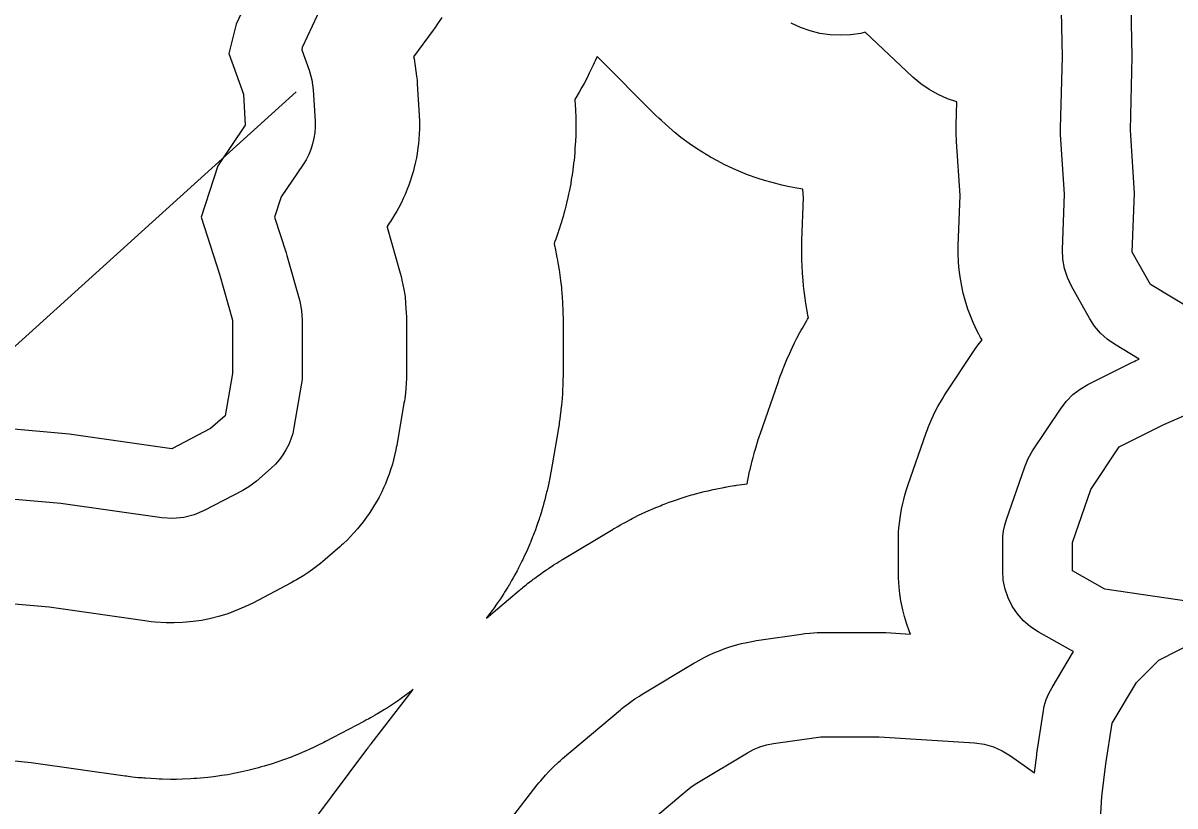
# Model space of a CAD drawing. Extents: x 1950930 to 2061844, y 904556 to 1017002.
# Drawn here: x 1991255 to 1992492, y 1005485 to 1006326 of the extents above; entities that cross this region are included whole.
import ezdxf

# ---------------------------------------------------------------- set-up
doc = ezdxf.new("R2010")
doc.units = 0
for name, color, linetype in [('Exist Hydrographic Buffer Line', 7, 'Continuous'), ('Exist Hydrographic Lake Shore', 7, 'Continuous'), ('Exist Road Secondary Structure Standard Bridge Number Label', 7, 'Continuous')]:
    doc.layers.add(name, color=color, linetype=linetype)

msp = doc.modelspace()

# ---------------------------------------------------------------- linework, layer by layer
at = {"layer": 'Exist Hydrographic Buffer Line'}
for points in [[(1991575.8, 1006345), (1991554.5, 1006299.2), (1991553.9, 1006296.9), (1991561.8, 1006275), (1991564.8, 1006264.6), (1991566.2, 1006253.8), (1991568.2, 1006220.2), (1991568.3, 1006214.1), (1991567.9, 1006207.9), (1991567, 1006201.9), (1991565.6, 1006195.9), (1991563.7, 1006190), (1991561.4, 1006184.3), (1991558.5, 1006178.8), (1991555.3, 1006173.6), (1991531.8, 1006139.2), (1991524.8, 1006117.2), (1991537.1, 1006079), (1991537.5, 1006077.6), (1991537.9, 1006076.2), (1991551.7, 1006026.9), (1991553.8, 1006016.9), (1991554.5, 1006006.7), (1991554.5, 1005949.5), (1991554.2, 1005943), (1991553.4, 1005936.7), (1991545.5, 1005891.3), (1991544.2, 1005885.1), (1991542.3, 1005879), (1991539.9, 1005873.1), (1991537, 1005867.4), (1991533.7, 1005862), (1991529.9, 1005856.9), (1991525.6, 1005852.1), (1991521, 1005847.7), (1991505.3, 1005833.9), (1991498.3, 1005828.4), (1991490.7, 1005823.9), (1991449.3, 1005802.2), (1991438.5, 1005797.6), (1991427.2, 1005794.7), (1991415.5, 1005793.6), (1991403.8, 1005794.4), (1991295.4, 1005809.9), (1991233.7, 1005815.3)], [(1991906.1, 1005450.3), (1991968.2, 1005502.6), (1991973, 1005506.3), (1991978, 1005509.6), (1992032.4, 1005542.3), (1992039, 1005545.8), (1992045.9, 1005548.7), (1992053.1, 1005550.8), (1992060.4, 1005552.3), (1992106.2, 1005558.8), (1992111.5, 1005559.4), (1992116.8, 1005559.5), (1992169.1, 1005559.5), (1992171.5, 1005559.5), (1992173.9, 1005559.4), (1992276.3, 1005552.9), (1992286.6, 1005551.5), (1992296.7, 1005548.7), (1992306.2, 1005544.5), (1992315.1, 1005539), (1992340.7, 1005520.7), (1992343.1, 1005539.6), (1992343.2, 1005540.5), (1992343.3, 1005541.5), (1992349.9, 1005585.1), (1992351.3, 1005592.3), (1992353.4, 1005599.3), (1992356.3, 1005606), (1992359.7, 1005612.5), (1992382.8, 1005650.9), (1992379.6, 1005652.5), (1992344.8, 1005672.1), (1992336.5, 1005677.6), (1992329, 1005684), (1992322.4, 1005691.4), (1992316.8, 1005699.6), (1992312.4, 1005708.5), (1992309.2, 1005717.9), (1992307.2, 1005727.6), (1992306.6, 1005737.5), (1992306.6, 1005768), (1992306.8, 1005774.3), (1992307.6, 1005780.5), (1992308.9, 1005786.6), (1992310.7, 1005792.5), (1992330.3, 1005849.2), (1992334, 1005858), (1992338.7, 1005866.3), (1992369.3, 1005912.1), (1992375.2, 1005919.8), (1992382, 1005926.7), (1992389.7, 1005932.7), (1992398.1, 1005937.6), (1992446, 1005961.6), (1992447.8, 1005962.4), (1992449.5, 1005963.2), (1992453.1, 1005964.8), (1992426.6, 1005980.8), (1992418.7, 1005986.3), (1992411.6, 1005992.8), (1992405.3, 1006000.1), (1992400.1, 1006008.2), (1992380.5, 1006043.1), (1992376.1, 1006052.3), (1992373, 1006062.1), (1992371.2, 1006072.2), (1992370.9, 1006082.4), (1992372.9, 1006142), (1992368.8, 1006205.8), (1992368.7, 1006209.3), (1992368.7, 1006212.8), (1992370.8, 1006289.3), (1992369.3, 1006354.6)], [(1991704.2, 1006331.7), (1991699, 1006323.7), (1991697.1, 1006320.7), (1991695, 1006317.8), (1991673.9, 1006289.3), (1991674.5, 1006287.2), (1991675.8, 1006279.2), (1991677.2, 1006268.4), (1991677.7, 1006264.4), (1991678, 1006260.4), (1991680, 1006226.8), (1991680.1, 1006224.5), (1991680.2, 1006222.2), (1991680.3, 1006216.1), (1991680.3, 1006211.5), (1991680.1, 1006206.9), (1991679.7, 1006200.7), (1991679.3, 1006196.2), (1991678.7, 1006191.6), (1991677.8, 1006185.5), (1991677, 1006181), (1991676.1, 1006176.5), (1991674.7, 1006170.5), (1991673.5, 1006166), (1991672.2, 1006161.6), (1991670.3, 1006155.8), (1991668.9, 1006151.4), (1991667.2, 1006147.1), (1991664.8, 1006141.4), (1991663, 1006137.2), (1991661, 1006133.1), (1991658.1, 1006127.6), (1991656, 1006123.6), (1991653.6, 1006119.6), (1991650.4, 1006114.4), (1991649.1, 1006112.5), (1991647.8, 1006110.6), (1991645.6, 1006107.2), (1991645.6, 1006106.9), (1991645.8, 1006106.4), (1991659.6, 1006057.1), (1991660.6, 1006053.4), (1991661.4, 1006049.7), (1991663.5, 1006039.7), (1991664.8, 1006032.1), (1991665.5, 1006024.5), (1991666.2, 1006014.3), (1991666.4, 1006010.5), (1991666.5, 1006006.7), (1991666.5, 1005949.5), (1991666.5, 1005947.1), (1991666.4, 1005944.7), (1991666.1, 1005938.2), (1991665.8, 1005933.4), (1991665.3, 1005928.6), (1991664.5, 1005922.2), (1991664.1, 1005919.9), (1991663.7, 1005917.5), (1991655.9, 1005872.1), (1991655.4, 1005869.8), (1991654.9, 1005867.4), (1991653.6, 1005861.2), (1991652.5, 1005856.6), (1991651.2, 1005852), (1991649.3, 1005845.9), (1991647.8, 1005841.4), (1991646.1, 1005837), (1991643.7, 1005831.1), (1991641.8, 1005826.7), (1991639.8, 1005822.4), (1991636.9, 1005816.7), (1991634.7, 1005812.5), (1991632.2, 1005808.4), (1991628.9, 1005803), (1991626.3, 1005799), (1991623.5, 1005795.1), (1991619.7, 1005790), (1991616.8, 1005786.3), (1991613.7, 1005782.6), (1991609.5, 1005777.9), (1991606.3, 1005774.4), (1991602.9, 1005771), (1991598.3, 1005766.6), (1991596.6, 1005765), (1991594.8, 1005763.4), (1991579, 1005749.6), (1991576.5, 1005747.5), (1991573.9, 1005745.4), (1991566.9, 1005740), (1991561.6, 1005736.1), (1991556, 1005732.5), (1991548.4, 1005727.9), (1991545.6, 1005726.3), (1991542.7, 1005724.7), (1991501.3, 1005703), (1991497.3, 1005701), (1991493.4, 1005699.2), (1991482.6, 1005694.6), (1991474.4, 1005691.5), (1991466.1, 1005689), (1991454.7, 1005686.1), (1991446.2, 1005684.3), (1991437.5, 1005683.2), (1991425.8, 1005682.1), (1991417.1, 1005681.6), (1991408.4, 1005681.8), (1991396.7, 1005682.6), (1991392.3, 1005682.9), (1991388, 1005683.5), (1991282.6, 1005698.6), (1991228.8, 1005703.3)], [(1991761.1, 1005448.8), (1991806.8, 1005507.7), (1991808.6, 1005510), (1991810.5, 1005512.3), (1991815.7, 1005518.2), (1991819.6, 1005522.6), (1991823.8, 1005526.7), (1991829.6, 1005532.1), (1991831.7, 1005534), (1991834, 1005536), (1991896.1, 1005588.3), (1991897.8, 1005589.7), (1991899.5, 1005591.1), (1991904.3, 1005594.8), (1991907.8, 1005597.4), (1991911.5, 1005600), (1991916.5, 1005603.2), (1991918.4, 1005604.5), (1991920.3, 1005605.6), (1991974.8, 1005638.3), (1991977.2, 1005639.7), (1991979.6, 1005641.1), (1991986.2, 1005644.6), (1991991.2, 1005647.1), (1991996.3, 1005649.4), (1992003.2, 1005652.2), (1992008.4, 1005654.2), (1992013.7, 1005656), (1992020.9, 1005658.1), (1992026.3, 1005659.6), (1992031.7, 1005660.8), (1992039.1, 1005662.2), (1992041.8, 1005662.7), (1992044.6, 1005663.1), (1992090.3, 1005669.7), (1992092.3, 1005669.9), (1992094.3, 1005670.2), (1992099.6, 1005670.7), (1992103.5, 1005671.1), (1992107.5, 1005671.3), (1992112.8, 1005671.5), (1992114.8, 1005671.5), (1992116.8, 1005671.5), (1992169.1, 1005671.5), (1992170, 1005671.5), (1992170.9, 1005671.5), (1992173.3, 1005671.5), (1992175.1, 1005671.5), (1992176.8, 1005671.4), (1992179.2, 1005671.3), (1992180.1, 1005671.2), (1992181, 1005671.2), (1992207.5, 1005669.5), (1992206.4, 1005672.1), (1992203.2, 1005681.5), (1992201.1, 1005688.6), (1992199.4, 1005695.8), (1992197.4, 1005705.5), (1992196.2, 1005712.8), (1992195.4, 1005720.2), (1992194.8, 1005730.1), (1992194.6, 1005733.8), (1992194.6, 1005737.5), (1992194.6, 1005768), (1992194.6, 1005770.4), (1992194.6, 1005772.7), (1992194.9, 1005778.9), (1992195.2, 1005783.6), (1992195.7, 1005788.2), (1992196.5, 1005794.4), (1992197.1, 1005799), (1992198, 1005803.6), (1992199.3, 1005809.7), (1992200.4, 1005814.2), (1992201.6, 1005818.7), (1992203.4, 1005824.7), (1992204.1, 1005826.9), (1992204.8, 1005829.2), (1992224.4, 1005885.8), (1992225.7, 1005889.2), (1992227, 1005892.5), (1992230.7, 1005901.3), (1992233.6, 1005907.8), (1992237, 1005914.1), (1992241.8, 1005922.3), (1992243.6, 1005925.4), (1992245.5, 1005928.4), (1992276, 1005974.2), (1992278.1, 1005977.2), (1992280.3, 1005980.1), (1992284.4, 1005985.5), (1992282.8, 1005988.2), (1992281, 1005991.6), (1992279.3, 1005995), (1992274.9, 1006004.2), (1992271.9, 1006011.3), (1992269.3, 1006018.5), (1992266.2, 1006028.2), (1992264.1, 1006035.6), (1992262.6, 1006043.1), (1992260.8, 1006053.2), (1992259.8, 1006060.8), (1992259.3, 1006068.4), (1992258.9, 1006078.6), (1992258.9, 1006082.5), (1992258.9, 1006086.3), (1992260.8, 1006140.3), (1992257, 1006198.6), (1992257, 1006199.9), (1992256.9, 1006201.2), (1992256.8, 1006204.7), (1992256.7, 1006207.2), (1992256.7, 1006209.8), (1992256.7, 1006213.3), (1992256.7, 1006214.6), (1992256.7, 1006215.9), (1992257.4, 1006241.1), (1992247.3, 1006244.4), (1992237.2, 1006248.8), (1992227.6, 1006254.1), (1992218.6, 1006260.4), (1992210.2, 1006267.5), (1992158.8, 1006315.7), (1992154.1, 1006314.5), (1992143.2, 1006312.9), (1992132.3, 1006312.4), (1992121.3, 1006312.9), (1992110.4, 1006314.5), (1992099.8, 1006317.2), (1992089.4, 1006320.9), (1992079.5, 1006325.6)], [(1991567, 1005469.4), (1991623.7, 1005545.7), (1991623.7, 1005545.8), (1991623.8, 1005545.9), (1991624, 1005546.1), (1991624.1, 1005546.3), (1991624.3, 1005546.5), (1991624.4, 1005546.7), (1991624.5, 1005546.8), (1991624.6, 1005546.9), (1991625.1, 1005547.6), (1991625.2, 1005547.8), (1991625.4, 1005548), (1991625.7, 1005548.5), (1991626, 1005548.8), (1991626.3, 1005549.2), (1991626.7, 1005549.7), (1991626.8, 1005549.9), (1991627, 1005550.1), (1991627.5, 1005550.7), (1991627.5, 1005550.8), (1991627.6, 1005550.9), (1991627.8, 1005551.1), (1991627.9, 1005551.3), (1991628.1, 1005551.5), (1991628.3, 1005551.8), (1991628.3, 1005551.9), (1991628.4, 1005551.9), (1991673.6, 1005610.1), (1991669.9, 1005607.3), (1991668, 1005605.8), (1991666, 1005604.3), (1991660.6, 1005600.4), (1991656.6, 1005597.5), (1991652.4, 1005594.8), (1991646.9, 1005591.2), (1991644.8, 1005589.9), (1991642.7, 1005588.6), (1991635.1, 1005584), (1991634, 1005583.4), (1991632.9, 1005582.7), (1991630.1, 1005581.1), (1991627.9, 1005579.8), (1991625.8, 1005578.6), (1991622.8, 1005577.1), (1991621.8, 1005576.5), (1991620.7, 1005575.9), (1991579.3, 1005554.2), (1991577.8, 1005553.4), (1991576.3, 1005552.7), (1991572.4, 1005550.7), (1991569.5, 1005549.3), (1991566.5, 1005547.9), (1991562.5, 1005546.1), (1991561, 1005545.4), (1991559.5, 1005544.8), (1991548.8, 1005540.2), (1991545.7, 1005538.9), (1991542.7, 1005537.7), (1991534.5, 1005534.6), (1991528.3, 1005532.4), (1991522.1, 1005530.4), (1991513.7, 1005527.9), (1991510.5, 1005527), (1991507.4, 1005526.2), (1991496, 1005523.3), (1991492.8, 1005522.5), (1991489.6, 1005521.8), (1991481.1, 1005520), (1991474.6, 1005518.7), (1991468.2, 1005517.8), (1991459.5, 1005516.6), (1991456.2, 1005516.2), (1991453, 1005515.9), (1991441.3, 1005514.8), (1991438, 1005514.5), (1991434.8, 1005514.3), (1991426, 1005513.9), (1991419.5, 1005513.6), (1991412.9, 1005513.7), (1991404.2, 1005513.9), (1991400.9, 1005514), (1991397.6, 1005514.2), (1991386, 1005514.9), (1991384.3, 1005515), (1991382.7, 1005515.2), (1991378.3, 1005515.5), (1991375.1, 1005515.8), (1991371.8, 1005516.2), (1991367.5, 1005516.7), (1991365.8, 1005517), (1991364.2, 1005517.2), (1991263.3, 1005531.6), (1991238.5, 1005533.8)]]:
    msp.add_lwpolyline(points, dxfattribs=at)
msp.add_lwpolyline([(1991752.3, 1005686.9), (1991787.8, 1005716.8), (1991788.4, 1005717.3), (1991789.1, 1005717.8), (1991790.8, 1005719.3), (1991792.1, 1005720.3), (1991793.4, 1005721.4), (1991795.2, 1005722.8), (1991795.8, 1005723.3), (1991796.5, 1005723.8), (1991801.2, 1005727.5), (1991802.5, 1005728.5), (1991803.9, 1005729.5), (1991807.4, 1005732.1), (1991810.2, 1005734.1), (1991812.9, 1005736), (1991816.6, 1005738.6), (1991818, 1005739.5), (1991819.4, 1005740.4), (1991824.4, 1005743.7), (1991825.1, 1005744.2), (1991825.8, 1005744.6), (1991827.7, 1005745.8), (1991829.1, 1005746.7), (1991830.5, 1005747.6), (1991832.4, 1005748.8), (1991833.1, 1005749.2), (1991833.8, 1005749.7), (1991888.3, 1005782.4), (1991889.2, 1005782.9), (1991890.1, 1005783.4), (1991892.5, 1005784.8), (1991894.3, 1005785.9), (1991896.2, 1005786.9), (1991898.6, 1005788.2), (1991899.5, 1005788.7), (1991900.4, 1005789.2), (1991907, 1005792.8), (1991908.9, 1005793.7), (1991910.7, 1005794.7), (1991915.7, 1005797.2), (1991919.5, 1005799), (1991923.3, 1005800.8), (1991928.4, 1005803), (1991930.3, 1005803.9), (1991932.3, 1005804.7), (1991939.2, 1005807.5), (1991941.1, 1005808.3), (1991943.1, 1005809.1), (1991948.3, 1005811.1), (1991952.2, 1005812.5), (1991956.2, 1005813.9), (1991961.5, 1005815.6), (1991963.5, 1005816.3), (1991965.5, 1005816.9), (1991972.6, 1005819), (1991974.6, 1005819.6), (1991976.6, 1005820.2), (1991982, 1005821.6), (1991986.1, 1005822.7), (1991990.2, 1005823.6), (1991995.6, 1005824.8), (1991997.7, 1005825.3), (1991999.7, 1005825.7), (1992007, 1005827.1), (1992008.1, 1005827.3), (1992009.1, 1005827.5), (1992011.8, 1005828), (1992013.9, 1005828.4), (1992016, 1005828.7), (1992018.7, 1005829.1), (1992019.8, 1005829.3), (1992020.8, 1005829.4), (1992032.2, 1005831.1), (1992032.9, 1005834.9), (1992033.3, 1005836.6), (1992033.6, 1005838.3), (1992034.9, 1005844.4), (1992035.3, 1005846.1), (1992035.7, 1005847.8), (1992036.7, 1005852.4), (1992037.6, 1005855.8), (1992038.5, 1005859.1), (1992039.7, 1005863.6), (1992040.2, 1005865.3), (1992040.7, 1005867), (1992042.5, 1005873), (1992042.7, 1005873.8), (1992043, 1005874.7), (1992043.7, 1005876.9), (1992044.2, 1005878.5), (1992044.8, 1005880.2), (1992045.5, 1005882.4), (1992045.8, 1005883.2), (1992046.1, 1005884.1), (1992065.7, 1005940.8), (1992066.1, 1005942), (1992066.6, 1005943.3), (1992067.8, 1005946.6), (1992068.7, 1005949.1), (1992069.7, 1005951.6), (1992071, 1005954.9), (1992071.5, 1005956.2), (1992072, 1005957.4), (1992075.7, 1005966.2), (1992076.8, 1005968.7), (1992077.9, 1005971.1), (1992080.8, 1005977.6), (1992083.1, 1005982.4), (1992085.6, 1005987.2), (1992088.9, 1005993.5), (1992090.2, 1005995.8), (1992091.5, 1005998.1), (1992096.3, 1006006.4), (1992097, 1006007.6), (1992097.7, 1006008.7), (1992098, 1006009.3), (1992097.5, 1006011.8), (1992097, 1006014.6), (1992095.3, 1006024.7), (1992094.8, 1006027.5), (1992094.4, 1006030.3), (1992093.4, 1006037.9), (1992092.7, 1006043.6), (1992092.2, 1006049.3), (1992091.7, 1006057), (1992091.5, 1006059.8), (1992091.4, 1006062.7), (1992091, 1006072.9), (1992091, 1006074.4), (1992091, 1006075.8), (1992090.9, 1006079.6), (1992090.9, 1006082.5), (1992090.9, 1006085.4), (1992091, 1006089.2), (1992091, 1006090.6), (1992091, 1006092.1), (1992092.6, 1006137.8), (1992092, 1006147.4), (1992085.7, 1006148.4), (1992077.6, 1006149.8), (1992069.5, 1006151.6), (1992058.9, 1006154.3), (1992050.9, 1006156.5), (1992043.1, 1006159.1), (1992032.7, 1006162.8), (1992025, 1006165.7), (1992017.5, 1006169.1), (1992007.6, 1006173.8), (1992000.2, 1006177.5), (1991993, 1006181.6), (1991983.6, 1006187.2), (1991976.6, 1006191.6), (1991969.9, 1006196.4), (1991961.1, 1006202.9), (1991954.6, 1006208), (1991948.3, 1006213.4), (1991940.2, 1006220.8), (1991937.2, 1006223.6), (1991934.2, 1006226.5), (1991871.1, 1006289.7), (1991869, 1006285.1), (1991867.9, 1006282.7), (1991866.8, 1006280.3), (1991862.7, 1006271.7), (1991861.5, 1006269.3), (1991860.3, 1006266.9), (1991857.1, 1006260.6), (1991854.5, 1006255.9), (1991851.9, 1006251.3), (1991848.2, 1006245.2), (1991847.3, 1006243.7), (1991847.7, 1006236.7), (1991847.7, 1006235.8), (1991847.8, 1006234.9), (1991847.9, 1006232.7), (1991848, 1006230.9), (1991848, 1006229.2), (1991848.1, 1006226.9), (1991848.1, 1006226), (1991848.1, 1006225.2), (1991848.2, 1006219), (1991848.3, 1006217.3), (1991848.3, 1006215.6), (1991848.3, 1006211), (1991848.2, 1006207.5), (1991848.1, 1006204.1), (1991847.9, 1006199.5), (1991847.8, 1006197.8), (1991847.7, 1006196.1), (1991847.3, 1006189.9), (1991847.2, 1006188.2), (1991847, 1006186.5), (1991846.7, 1006181.9), (1991846.3, 1006178.5), (1991845.9, 1006175), (1991845.4, 1006170.5), (1991845.1, 1006168.8), (1991844.9, 1006167.1), (1991844, 1006161), (1991843.7, 1006159.3), (1991843.4, 1006157.6), (1991842.7, 1006153), (1991842.1, 1006149.6), (1991841.4, 1006146.3), (1991840.4, 1006141.8), (1991840.1, 1006140.1), (1991839.7, 1006138.4), (1991838.3, 1006132.4), (1991837.9, 1006130.7), (1991837.5, 1006129), (1991836.4, 1006124.6), (1991835.5, 1006121.3), (1991834.5, 1006117.9), (1991833.2, 1006113.5), (1991832.7, 1006111.9), (1991832.2, 1006110.2), (1991830.3, 1006104.4), (1991829.8, 1006102.7), (1991829.2, 1006101.1), (1991827.7, 1006096.8), (1991826.6, 1006093.5), (1991825.3, 1006090.3), (1991824.8, 1006088.9), (1991825.3, 1006086.6), (1991825.6, 1006085.2), (1991825.9, 1006083.8), (1991828, 1006073.8), (1991828.5, 1006071), (1991829, 1006068.2), (1991830.3, 1006060.6), (1991831.2, 1006055), (1991831.9, 1006049.3), (1991832.7, 1006041.7), (1991832.9, 1006038.8), (1991833.2, 1006036), (1991833.9, 1006025.8), (1991833.9, 1006024.4), (1991834, 1006022.9), (1991834.2, 1006019.1), (1991834.3, 1006016.3), (1991834.4, 1006013.4), (1991834.5, 1006009.6), (1991834.5, 1006008.1), (1991834.5, 1006006.7), (1991834.5, 1005949.5), (1991834.5, 1005948.6), (1991834.5, 1005947.7), (1991834.5, 1005945.3), (1991834.4, 1005943.5), (1991834.4, 1005941.7), (1991834.3, 1005939.3), (1991834.3, 1005938.4), (1991834.2, 1005937.5), (1991834, 1005931), (1991833.9, 1005929.2), (1991833.8, 1005927.4), (1991833.5, 1005922.6), (1991833.2, 1005919), (1991832.8, 1005915.4), (1991832.3, 1005910.6), (1991832.1, 1005908.8), (1991831.9, 1005907), (1991831.1, 1005900.6), (1991830.9, 1005899.7), (1991830.8, 1005898.8), (1991830.5, 1005896.4), (1991830.2, 1005894.7), (1991829.9, 1005892.9), (1991829.6, 1005890.5), (1991829.4, 1005889.6), (1991829.3, 1005888.7), (1991821.4, 1005843.3), (1991821.2, 1005842.5), (1991821.1, 1005841.6), (1991820.6, 1005839.2), (1991820.3, 1005837.5), (1991819.9, 1005835.7), (1991819.5, 1005833.4), (1991819.3, 1005832.5), (1991819.1, 1005831.7), (1991817.7, 1005825.4), (1991817.3, 1005823.7), (1991816.9, 1005822), (1991815.8, 1005817.3), (1991815, 1005813.9), (1991814, 1005810.4), (1991812.7, 1005805.9), (1991812.2, 1005804.1), (1991811.7, 1005802.4), (1991809.8, 1005796.4), (1991809.3, 1005794.7), (1991808.7, 1005793), (1991807.2, 1005788.4), (1991806.1, 1005785.1), (1991804.8, 1005781.7), (1991803.1, 1005777.3), (1991802.5, 1005775.6), (1991801.8, 1005774), (1991799.4, 1005768.1), (1991798.8, 1005766.4), (1991798.1, 1005764.8), (1991796.2, 1005760.4), (1991794.8, 1005757.1), (1991793.2, 1005753.9), (1991791.2, 1005749.6), (1991790.4, 1005748), (1991789.6, 1005746.4), (1991786.7, 1005740.7), (1991785.9, 1005739.1), (1991785.1, 1005737.6), (1991782.8, 1005733.4), (1991781.1, 1005730.2), (1991779.3, 1005727.1), (1991776.9, 1005723), (1991776, 1005721.5), (1991775.1, 1005720), (1991771.7, 1005714.6), (1991770.8, 1005713.1), (1991769.8, 1005711.6), (1991767.2, 1005707.6), (1991765.3, 1005704.6), (1991763.2, 1005701.7), (1991760.5, 1005697.8), (1991759.4, 1005696.3), (1991758.4, 1005694.9), (1991754.6, 1005689.8), (1991753.5, 1005688.4), (1991752.4, 1005687)], close=True, dxfattribs=at)
at = {"layer": 'Exist Hydrographic Lake Shore'}
for points in [[(1991511, 1006383.5), (1991483.4, 1006324.4), (1991475.6, 1006292.8), (1991491.3, 1006249.4), (1991493.3, 1006215.8), (1991463.7, 1006172.4), (1991446, 1006117.2), (1991465.7, 1006056), (1991479.5, 1006006.7), (1991479.5, 1005949.5), (1991471.6, 1005904.1), (1991455.8, 1005890.3), (1991414.4, 1005868.6), (1991304, 1005884.4), (1991237, 1005890.3)], [(1992512.3, 1006016.6), (1992465.4, 1006044.9), (1992445.8, 1006079.8), (1992448, 1006143.1), (1992443.7, 1006210.7), (1992445.8, 1006289.2), (1992443.7, 1006380.8)], [(1992521, 1005702.6), (1992416.4, 1005717.9), (1992381.6, 1005737.5), (1992381.6, 1005768), (1992401.2, 1005824.7), (1992431.7, 1005870.5), (1992479.6, 1005894.5), (1992549.3, 1005925)], [(1992371.7, 1005290.5), (1992393.5, 1005266.5), (1992411, 1005264.3), (1992428.4, 1005279.6), (1992437.1, 1005299.2), (1992424, 1005325.4), (1992408.8, 1005362.4), (1992404.4, 1005406), (1992411, 1005458.4), (1992413.1, 1005495.4), (1992417.5, 1005530.3), (1992424, 1005573.9), (1992450.2, 1005617.6), (1992474.2, 1005641.5), (1992534.1, 1005672.1)]]:
    msp.add_lwpolyline(points, dxfattribs=at)
at = {"layer": 'Exist Road Secondary Structure Standard Bridge Number Label'}
msp.add_line((1991547.9, 1006251.8), (1986605, 1001781.6), dxfattribs=at)

doc.saveas('drawing.dxf')
